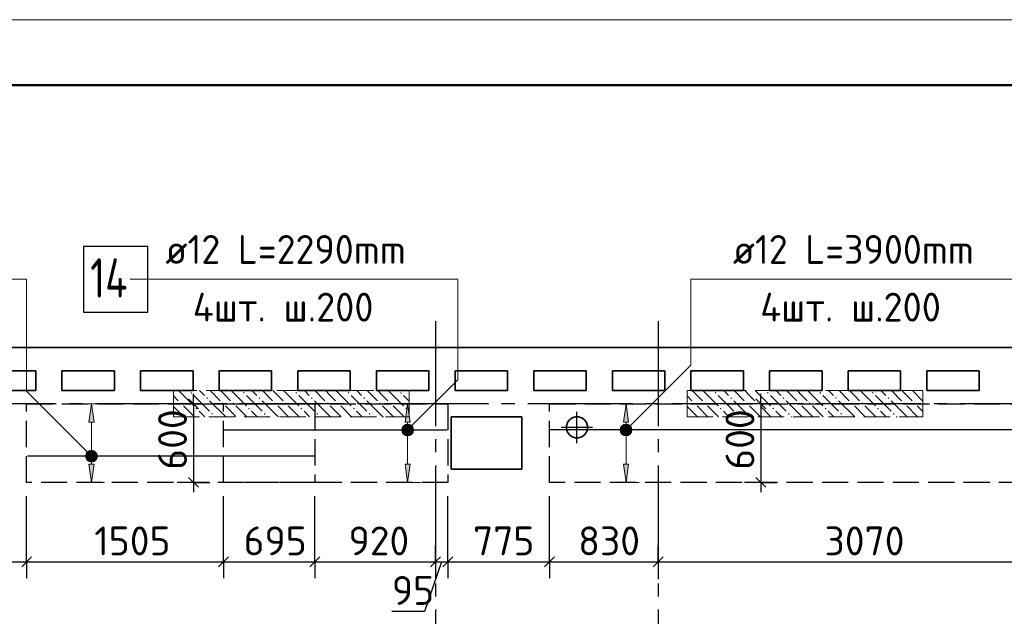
# Model space of a CAD drawing. Header units: millimetres. Extents: x 40580 to 1930067, y -240640 to 81020.
# Tile 353 of 656: x 1033623 to 1041137, y -202994 to -198443. Entities that reach past the tile are written whole.
import ezdxf

# ---------------------------------------------------------------- set-up
doc = ezdxf.new("R2010")
doc.units = ezdxf.units.MM
for name, pattern in [('______2', [270, 200, -70]), ('______5', [1100, 800, -100, 100, -100]), ('CENTER', [2, 1.25, -0.25, 0.25, -0.25])]:
    doc.linetypes.add(name, pattern=pattern)
for name, color, linetype, lineweight in [('Standard', 7, 'Continuous', 25), ('ДОП Верх по У', 7, 'Continuous', 25), ('ЖБ Перекрытие верхний уровень', 7, 'Continuous', 35), ('ОСИ', 7, 'CENTER', 15), ('Позиционная метка номер позиции', 7, 'Continuous', 13), ('Примечания', 7, 'Continuous', 13)]:
    doc.layers.add(name, color=color, linetype=linetype, lineweight=lineweight)
doc.layers.add('ЖБ Пилон', color=7, linetype='______2', lineweight=13, true_color=0xa0a0a0)
doc.styles.add('ISOCPEUR', font='isocpeur.ttf')

msp = doc.modelspace()

# ---------------------------------------------------------------- hatches: boundary and pattern name
at = {"layer": 'ДОП Верх по У', "linetype": 'Continuous', "lineweight": 13, "transparency": 33554687}
for points in [[(1034190.6, -201513), (1034170.6, -201373), (1034150.6, -201513)], [(1036603.5, -201513), (1036583.5, -201373), (1036563.5, -201513)], [(1038270, -201513), (1038250, -201373), (1038230, -201513)], [(1036546, -201573), (1036621, -201573), (1036615.7, -201554.2)], [(1036546, -201573), (1036615.7, -201554.2), (1036551.2, -201554.2)], [(1036551.2, -201591.7), (1036621, -201573), (1036546, -201573)], [(1036551.2, -201554.2), (1036615.7, -201554.2), (1036602.2, -201540.7)], [(1036551.2, -201554.2), (1036602.2, -201540.7), (1036564.7, -201540.7)], [(1036551.2, -201591.7), (1036615.7, -201591.7), (1036621, -201573)], [(1036564.7, -201605.2), (1036615.7, -201591.7), (1036551.2, -201591.7)], [(1036564.7, -201540.7), (1036602.2, -201540.7), (1036583.5, -201535.5)], [(1036564.7, -201605.2), (1036602.2, -201605.2), (1036615.7, -201591.7)], [(1038212.5, -201573), (1038287.5, -201573), (1038282.2, -201554.2)], [(1038212.5, -201573), (1038282.2, -201554.2), (1038217.7, -201554.2)], [(1038217.7, -201591.7), (1038287.5, -201573), (1038212.5, -201573)], [(1038217.7, -201554.2), (1038282.2, -201554.2), (1038268.7, -201540.7)], [(1038217.7, -201554.2), (1038268.7, -201540.7), (1038231.2, -201540.7)], [(1038217.7, -201591.7), (1038282.2, -201591.7), (1038287.5, -201573)], [(1038231.2, -201605.2), (1038282.2, -201591.7), (1038217.7, -201591.7)], [(1038231.2, -201540.7), (1038268.7, -201540.7), (1038250, -201535.5)], [(1038231.2, -201605.2), (1038268.7, -201605.2), (1038282.2, -201591.7)], [(1036602.2, -201605.2), (1036564.7, -201605.2), (1036583.5, -201610.5)], [(1038268.7, -201605.2), (1038231.2, -201605.2), (1038250, -201610.5)], [(1034138.4, -201754.2), (1034202.9, -201754.2), (1034189.4, -201740.7)], [(1034138.4, -201754.2), (1034189.4, -201740.7), (1034151.9, -201740.7)], [(1034151.9, -201740.7), (1034189.4, -201740.7), (1034170.6, -201735.5)], [(1034133.1, -201773), (1034208.1, -201773), (1034202.9, -201754.2)], [(1034133.1, -201773), (1034202.9, -201754.2), (1034138.4, -201754.2)], [(1034138.4, -201791.7), (1034208.1, -201773), (1034133.1, -201773)], [(1034138.4, -201791.7), (1034202.9, -201791.7), (1034208.1, -201773)], [(1034151.9, -201805.2), (1034202.9, -201791.7), (1034138.4, -201791.7)], [(1034151.9, -201805.2), (1034189.4, -201805.2), (1034202.9, -201791.7)], [(1034189.4, -201805.2), (1034151.9, -201805.2), (1034170.6, -201810.5)]]:
    msp.add_hatch(color=7, dxfattribs=at).paths.add_polyline_path(points)
for points in [[(1034190.6, -201833), (1034170.6, -201973), (1034150.6, -201833)], [(1036603.5, -201833), (1036583.5, -201973), (1036563.5, -201833)], [(1038270, -201833), (1038250, -201973), (1038230, -201833)]]:
    msp.add_hatch(color=7, dxfattribs=at).paths.add_polyline_path(points, flags=16)
at = {"layer": 'ЖБ Пилон', "linetype": 'Continuous', "lineweight": -3, "transparency": 33554687}
for points in [[(1034926.1, -201289.9), (1034932.6, -201283.4), (1034939.1, -201289.9), (1034932.6, -201296.3)], [(1035326.1, -201289.9), (1035332.6, -201283.4), (1035339.1, -201289.9), (1035332.6, -201296.3)], [(1035726.1, -201289.9), (1035732.6, -201283.4), (1035739.1, -201289.9), (1035732.6, -201296.3)], [(1036126.1, -201289.9), (1036132.6, -201283.4), (1036139.1, -201289.9), (1036132.6, -201296.3)], [(1036526.1, -201289.9), (1036532.6, -201283.4), (1036539.1, -201289.9), (1036532.6, -201296.3)], [(1038926.1, -201289.9), (1038932.6, -201283.4), (1038939.1, -201289.9), (1038932.6, -201296.3)], [(1039326.1, -201289.9), (1039332.6, -201283.4), (1039339.1, -201289.9), (1039332.6, -201296.3)], [(1039726.1, -201289.9), (1039732.6, -201283.4), (1039739.1, -201289.9), (1039732.6, -201296.3)], [(1040126.1, -201289.9), (1040132.6, -201283.4), (1040139.1, -201289.9), (1040132.6, -201296.3)], [(1034846.1, -201369.9), (1034852.6, -201363.4), (1034859.1, -201369.9), (1034852.6, -201376.4)], [(1035046.1, -201329.9), (1035052.6, -201323.4), (1035059.1, -201329.9), (1035052.6, -201336.4)], [(1035166.1, -201369.9), (1035172.6, -201363.4), (1035179.1, -201369.9), (1035172.6, -201376.4)], [(1035246.1, -201369.9), (1035252.6, -201363.4), (1035259.1, -201369.9), (1035252.6, -201376.4)], [(1035446.1, -201329.9), (1035452.6, -201323.4), (1035459.1, -201329.9), (1035452.6, -201336.4)], [(1035566.1, -201369.9), (1035572.6, -201363.4), (1035579.1, -201369.9), (1035572.6, -201376.4)], [(1035646.1, -201369.9), (1035652.6, -201363.4), (1035659.1, -201369.9), (1035652.6, -201376.4)], [(1035846.1, -201329.9), (1035852.6, -201323.4), (1035859.1, -201329.9), (1035852.6, -201336.4)], [(1035966.1, -201369.9), (1035972.6, -201363.4), (1035979.1, -201369.9), (1035972.6, -201376.4)], [(1036046.1, -201369.9), (1036052.6, -201363.4), (1036059.1, -201369.9), (1036052.6, -201376.4)], [(1036246.1, -201329.9), (1036252.6, -201323.4), (1036259.1, -201329.9), (1036252.6, -201336.4)], [(1036366.1, -201369.9), (1036372.6, -201363.4), (1036379.1, -201369.9), (1036372.6, -201376.4)], [(1036446.1, -201369.9), (1036452.6, -201363.4), (1036459.1, -201369.9), (1036452.6, -201376.4)], [(1038766.1, -201369.9), (1038772.6, -201363.4), (1038779.1, -201369.9), (1038772.6, -201376.4)], [(1038846.1, -201369.9), (1038852.6, -201363.4), (1038859.1, -201369.9), (1038852.6, -201376.4)], [(1039046.1, -201329.9), (1039052.6, -201323.4), (1039059.1, -201329.9), (1039052.6, -201336.4)], [(1039166.1, -201369.9), (1039172.6, -201363.4), (1039179.1, -201369.9), (1039172.6, -201376.4)], [(1039246.1, -201369.9), (1039252.6, -201363.4), (1039259.1, -201369.9), (1039252.6, -201376.4)], [(1039446.1, -201329.9), (1039452.6, -201323.4), (1039459.1, -201329.9), (1039452.6, -201336.4)], [(1039566.1, -201369.9), (1039572.6, -201363.4), (1039579.1, -201369.9), (1039572.6, -201376.4)], [(1039646.1, -201369.9), (1039652.6, -201363.4), (1039659.1, -201369.9), (1039652.6, -201376.4)], [(1039846.1, -201329.9), (1039852.6, -201323.4), (1039859.1, -201329.9), (1039852.6, -201336.4)], [(1039966.1, -201369.9), (1039972.6, -201363.4), (1039979.1, -201369.9), (1039972.6, -201376.4)], [(1040046.1, -201369.9), (1040052.6, -201363.4), (1040059.1, -201369.9), (1040052.6, -201376.4)], [(1040246.1, -201329.9), (1040252.6, -201323.4), (1040259.1, -201329.9), (1040252.6, -201336.4)], [(1040366.1, -201369.9), (1040372.6, -201363.4), (1040379.1, -201369.9), (1040372.6, -201376.4)], [(1040446.1, -201369.9), (1040452.6, -201363.4), (1040459.1, -201369.9), (1040452.6, -201376.4)], [(1034966.1, -201409.9), (1034972.6, -201403.4), (1034979.1, -201409.9), (1034972.6, -201416.4)], [(1035086.1, -201449.9), (1035092.6, -201443.4), (1035099.1, -201449.9), (1035092.6, -201456.4)], [(1035366.1, -201409.9), (1035372.6, -201403.4), (1035379.1, -201409.9), (1035372.6, -201416.4)], [(1035486.1, -201449.9), (1035492.6, -201443.4), (1035499.1, -201449.9), (1035492.6, -201456.4)], [(1035766.1, -201409.9), (1035772.6, -201403.4), (1035779.1, -201409.9), (1035772.6, -201416.4)], [(1035886.1, -201449.9), (1035892.6, -201443.4), (1035899.1, -201449.9), (1035892.6, -201456.4)], [(1036166.1, -201409.9), (1036172.6, -201403.4), (1036179.1, -201409.9), (1036172.6, -201416.4)], [(1036286.1, -201449.9), (1036292.6, -201443.4), (1036299.1, -201449.9), (1036292.6, -201456.4)], [(1036566.1, -201409.9), (1036572.6, -201403.4), (1036579.1, -201409.9), (1036572.6, -201416.4)], [(1038966.1, -201409.9), (1038972.6, -201403.4), (1038979.1, -201409.9), (1038972.6, -201416.4)], [(1039086.1, -201449.9), (1039092.6, -201443.4), (1039099.1, -201449.9), (1039092.6, -201456.4)], [(1039366.1, -201409.9), (1039372.6, -201403.4), (1039379.1, -201409.9), (1039372.6, -201416.4)], [(1039486.1, -201449.9), (1039492.6, -201443.4), (1039499.1, -201449.9), (1039492.6, -201456.4)], [(1039766.1, -201409.9), (1039772.6, -201403.4), (1039779.1, -201409.9), (1039772.6, -201416.4)], [(1039886.1, -201449.9), (1039892.6, -201443.4), (1039899.1, -201449.9), (1039892.6, -201456.4)], [(1040166.1, -201409.9), (1040172.6, -201403.4), (1040179.1, -201409.9), (1040172.6, -201416.4)], [(1040286.1, -201449.9), (1040292.6, -201443.4), (1040299.1, -201449.9), (1040292.6, -201456.4)]]:
    msp.add_hatch(color=7, dxfattribs=at).paths.add_polyline_path(points, flags=16)
at = {"layer": 'Позиционная метка номер позиции', "linetype": 'Continuous', "lineweight": 13, "transparency": 33554687}
for points in [[(1036540.2, -201561.5), (1036615.3, -201604.8), (1036551.6, -201541.2)], [(1036540.2, -201584.4), (1036594.9, -201616.3), (1036540.2, -201561.5)], [(1036540.2, -201561.5), (1036594.9, -201616.3), (1036615.3, -201604.8)], [(1036572, -201616.3), (1036540.2, -201584.4), (1036551.6, -201604.8)], [(1036540.2, -201584.4), (1036572, -201616.3), (1036594.9, -201616.3)], [(1036551.6, -201541.2), (1036626.7, -201584.4), (1036572, -201529.7)], [(1036551.6, -201541.2), (1036615.3, -201604.8), (1036626.7, -201584.4)], [(1036572, -201529.7), (1036626.7, -201584.4), (1036626.7, -201561.5)], [(1036572, -201529.7), (1036626.7, -201561.5), (1036594.9, -201529.7)], [(1036594.9, -201529.7), (1036626.7, -201561.5), (1036615.3, -201541.2)], [(1038206.7, -201561.5), (1038281.8, -201604.8), (1038218.2, -201541.2)], [(1038206.7, -201584.4), (1038261.5, -201616.3), (1038206.7, -201561.5)], [(1038206.7, -201561.5), (1038261.5, -201616.3), (1038281.8, -201604.8)], [(1038238.5, -201616.3), (1038206.7, -201584.4), (1038218.2, -201604.8)], [(1038206.7, -201584.4), (1038238.5, -201616.3), (1038261.5, -201616.3)], [(1038218.2, -201541.2), (1038293.3, -201584.4), (1038238.5, -201529.7)], [(1038218.2, -201541.2), (1038281.8, -201604.8), (1038293.3, -201584.4)], [(1038238.5, -201529.7), (1038293.3, -201584.4), (1038293.3, -201561.5)], [(1038238.5, -201529.7), (1038293.3, -201561.5), (1038261.5, -201529.7)], [(1038261.5, -201529.7), (1038293.3, -201561.5), (1038281.8, -201541.2)], [(1034138.8, -201804.8), (1034182.1, -201729.7), (1034127.3, -201784.4)], [(1034127.3, -201784.4), (1034182.1, -201729.7), (1034159.1, -201729.7)], [(1034127.3, -201784.4), (1034159.1, -201729.7), (1034127.3, -201761.5)], [(1034127.3, -201761.5), (1034159.1, -201729.7), (1034138.8, -201741.2)], [(1034138.8, -201804.8), (1034202.4, -201741.2), (1034182.1, -201729.7)], [(1034159.1, -201816.3), (1034202.4, -201741.2), (1034138.8, -201804.8)], [(1034159.1, -201816.3), (1034213.9, -201761.5), (1034202.4, -201741.2)], [(1034182.1, -201816.3), (1034213.9, -201761.5), (1034159.1, -201816.3)], [(1034182.1, -201816.3), (1034213.9, -201784.4), (1034213.9, -201761.5)], [(1034213.9, -201784.4), (1034182.1, -201816.3), (1034202.4, -201804.8)]]:
    msp.add_hatch(color=7, dxfattribs=at).paths.add_polyline_path(points)

# ---------------------------------------------------------------- linework, layer by layer
at = {"layer": 'Standard', "color": 7, "linetype": 'Continuous', "lineweight": 25, "transparency": 33554687}
for p, q in [((1034911.8, -201335.5), (1034986.8, -201410.5)), ((1039241.8, -201335.5), (1039316.8, -201410.5)), ((1034911.8, -201935.5), (1034986.8, -202010.5)), ((1039241.8, -201935.5), (1039316.8, -202010.5)), ((1033638.1, -202616.5), (1033713.1, -202541.5)), ((1035141, -202616.5), (1035216, -202541.5)), ((1035838.1, -202616.5), (1035913.1, -202541.5)), ((1036758.1, -202616.5), (1036833.1, -202541.5)), ((1036853, -202616.5), (1036928, -202541.5)), ((1037628.1, -202616.5), (1037703.1, -202541.5)), ((1038458.1, -202616.5), (1038533.1, -202541.5))]:
    msp.add_line(p, q, dxfattribs=at)
at = {"layer": 'Standard', "color": 7, "linetype": 'Continuous', "lineweight": -3, "transparency": 33554687}
for p, q in [((1034949.3, -201373), (1034949.3, -201298)), ((1039279.3, -201373), (1039279.3, -201298)), ((1034949.3, -201373), (1034949.3, -201973)), ((1039279.3, -201373), (1039279.3, -201973)), ((1034949.3, -201973), (1034949.3, -202048)), ((1039279.3, -201973), (1039279.3, -202048)), ((1032832.6, -202579), (1033675.6, -202579)), ((1033675.6, -202579), (1035178.5, -202579)), ((1035178.5, -202579), (1035875.6, -202579)), ((1035875.6, -202579), (1036795.6, -202579)), ((1036843.1, -202579), (1036713.2, -202957)), ((1036795.6, -202579), (1036890.5, -202579)), ((1036890.5, -202579), (1037665.6, -202579)), ((1037665.6, -202579), (1038495.6, -202579)), ((1038495.6, -202579), (1041565.6, -202579)), ((1036713.2, -202957), (1036463.1, -202957))]:
    msp.add_line(p, q, dxfattribs=at)
at = {"layer": 'Standard', "color": 251, "linetype": 'Continuous', "lineweight": -3, "true_color": 0x656565, "transparency": 33554687}
for p, q in [((1034949.3, -201373), (1034824.3, -201373)), ((1034949.3, -201373), (1034873.5, -201373)), ((1034949.3, -201373), (1035074.3, -201373)), ((1039279.3, -201373), (1039154.3, -201373)), ((1039279.3, -201373), (1039203.4, -201373)), ((1039279.3, -201373), (1039404.3, -201373)), ((1034949.3, -201973), (1034824.3, -201973)), ((1034949.3, -201973), (1034873.5, -201973)), ((1034949.3, -201973), (1035074.3, -201973)), ((1039279.3, -201973), (1039154.3, -201973)), ((1039279.3, -201973), (1039203.4, -201973)), ((1039279.3, -201973), (1039404.3, -201973)), ((1033675.6, -202579), (1033675.6, -202454)), ((1035178.5, -202579), (1035178.5, -202454)), ((1035875.6, -202579), (1035875.6, -202454)), ((1036795.6, -202579), (1036795.6, -202454)), ((1036890.5, -202579), (1036890.5, -202454)), ((1037665.6, -202579), (1037665.6, -202454)), ((1038495.6, -202579), (1038495.6, -202454)), ((1033675.6, -202579), (1033675.6, -202704)), ((1035178.5, -202579), (1035178.5, -202704)), ((1035875.6, -202579), (1035875.6, -202704)), ((1036795.6, -202579), (1036795.6, -202704)), ((1036795.6, -202579), (1036795.6, -202579)), ((1036890.5, -202579), (1036890.5, -202704)), ((1037665.6, -202579), (1037665.6, -202704)), ((1038495.6, -202579), (1038495.6, -202704)), ((1038495.6, -202579), (1038495.6, -202710))]:
    msp.add_line(p, q, dxfattribs=at)
at = {"layer": 'Standard', "color": 8, "linetype": '______5', "lineweight": -3, "transparency": 33554687}
for p, q in [((1037875.6, -201672.5), (1037875.6, -201433.5)), ((1037995.1, -201553), (1037756.1, -201553))]:
    msp.add_line(p, q, dxfattribs=at)
at = {"layer": 'Standard', "color": 7, "linetype": 'Continuous', "lineweight": 13, "transparency": 33554687}
msp.add_lwpolyline([(1022171.6, -240443), (1051871.6, -240443), (1051871.6, -198443), (1022171.6, -198443), (1022171.6, -240443)], close=True, dxfattribs=at)
at = {"layer": 'Standard', "color": 7, "linetype": 'Continuous', "lineweight": 50, "transparency": 33554687}
msp.add_lwpolyline([(1024171.6, -198943), (1051371.6, -198943), (1051371.6, -239943), (1024171.6, -239943), (1024171.6, -198943)], close=True, dxfattribs=at)
at = {"layer": 'Standard', "color": 251, "linetype": 'Continuous', "lineweight": -3, "true_color": 0x656565, "transparency": 33554687}
for points in [[(1033675.6, -202579), (1033675.6, -202562), (1033675.6, -202562), (1033675.6, -202562), (1033675.6, -202562), (1033675.6, -202562), (1033675.6, -202562), (1033675.6, -202562), (1033675.6, -202562), (1033675.6, -202562), (1033675.6, -202562), (1033675.6, -202562), (1033675.6, -202562), (1033675.6, -202562), (1033675.6, -202562), (1033675.6, -202177.9), (1033675.6, -202177.9), (1033675.6, -202079)], [(1035178.5, -202579), (1035178.5, -202562), (1035178.5, -202562), (1035178.5, -202562), (1035178.5, -202562), (1035178.5, -202562), (1035178.5, -202562), (1035178.5, -202562), (1035178.5, -202562), (1035178.5, -202562), (1035178.5, -202562), (1035178.5, -202562), (1035178.5, -202562), (1035178.5, -202079)], [(1035875.6, -202579), (1035875.6, -202562), (1035875.6, -202562), (1035875.6, -202562), (1035875.6, -202562), (1035875.6, -202562), (1035875.6, -202562), (1035875.6, -202562), (1035875.6, -202562), (1035875.6, -202562), (1035875.6, -202562), (1035875.6, -202079)], [(1036890.5, -202579), (1036890.5, -202562), (1036890.5, -202562), (1036890.5, -202562), (1036890.5, -202562), (1036890.5, -202562), (1036890.5, -202562), (1036890.5, -202562), (1036890.5, -202562), (1036890.5, -202079)], [(1037665.6, -202579), (1037665.6, -202562), (1037665.6, -202562), (1037665.6, -202562), (1037665.6, -202562), (1037665.6, -202562), (1037665.6, -202562), (1037665.6, -202079)]]:
    msp.add_lwpolyline(points, dxfattribs=at)
at = {"layer": 'ДОП Верх по У', "color": 7, "linetype": 'Continuous', "lineweight": 13, "transparency": 33554687}
for p, q in [((1034714.8, -200423), (1036800.8, -200423)), ((1039045, -200423), (1041131, -200423))]:
    msp.add_line(p, q, dxfattribs=at)
at = {"layer": 'ДОП Верх по У', "color": 251, "linetype": 'Continuous', "lineweight": 13, "true_color": 0x494949, "transparency": 33554687}
for p, q in [((1034170.6, -201373), (1034070.6, -201373)), ((1034170.6, -201373), (1034150.6, -201513)), ((1034190.6, -201513), (1034170.6, -201373)), ((1034170.6, -201373), (1034270.6, -201373)), ((1034170.6, -201373), (1034170.6, -201373)), ((1036583.5, -201373), (1036483.5, -201373)), ((1036583.5, -201373), (1036563.5, -201513)), ((1036603.5, -201513), (1036583.5, -201373)), ((1036583.5, -201373), (1036683.5, -201373)), ((1036583.5, -201373), (1036583.5, -201373)), ((1038250, -201373), (1038150, -201373)), ((1038250, -201373), (1038230, -201513)), ((1038270, -201513), (1038250, -201373)), ((1038250, -201373), (1038350, -201373)), ((1038250, -201373), (1038250, -201373)), ((1034150.6, -201513), (1034190.6, -201513)), ((1034170.6, -201743), (1034170.6, -201513)), ((1036563.5, -201513), (1036603.5, -201513)), ((1036583.5, -201543), (1036583.5, -201513)), ((1038230, -201513), (1038270, -201513)), ((1038250, -201543), (1038250, -201513)), ((1036546, -201573), (1036546, -201573)), ((1036621, -201573), (1036621, -201573)), ((1038212.5, -201573), (1038212.5, -201573)), ((1038287.5, -201573), (1038287.5, -201573)), ((1036583.5, -201833), (1036583.5, -201603)), ((1038250, -201833), (1038250, -201603)), ((1034133.1, -201773), (1034133.1, -201773)), ((1034170.6, -201833), (1034170.6, -201803)), ((1034208.1, -201773), (1034208.1, -201773)), ((1034170.6, -201973), (1034150.6, -201833)), ((1034150.6, -201833), (1034190.6, -201833)), ((1034190.6, -201833), (1034170.6, -201973)), ((1036583.5, -201973), (1036563.5, -201833)), ((1036563.5, -201833), (1036603.5, -201833)), ((1036603.5, -201833), (1036583.5, -201973)), ((1038250, -201973), (1038230, -201833)), ((1038230, -201833), (1038270, -201833)), ((1038270, -201833), (1038250, -201973)), ((1034170.6, -201973), (1034070.6, -201973)), ((1034170.6, -201973), (1034270.6, -201973)), ((1034170.6, -201973), (1034170.6, -201973)), ((1036583.5, -201973), (1036483.5, -201973)), ((1036583.5, -201973), (1036683.5, -201973)), ((1036583.5, -201973), (1036583.5, -201973)), ((1038250, -201973), (1038150, -201973)), ((1038250, -201973), (1038350, -201973)), ((1038250, -201973), (1038250, -201973))]:
    msp.add_line(p, q, dxfattribs=at)
at = {"layer": 'ДОП Верх по У', "color": 7, "linetype": 'Continuous', "lineweight": -3, "transparency": 33554687}
for p, q in [((1035184.5, -201573), (1036884.5, -201573)), ((1041559.6, -201573), (1037671.6, -201573)), ((1035869.6, -201773), (1033681.6, -201773))]:
    msp.add_line(p, q, dxfattribs=at)
at = {"layer": 'ДОП Верх по У', "color": 7, "linetype": 'Continuous', "lineweight": 25, "transparency": 33554687}
msp.add_lwpolyline([(1034110.8, -200673), (1034600.8, -200673), (1034600.8, -200173), (1034110.8, -200173), (1034110.8, -200673)], dxfattribs=at)
at = {"layer": 'ДОП Верх по У', "color": 251, "linetype": 'Continuous', "lineweight": 13, "true_color": 0x494949, "transparency": 33554687}
for centre in [(1036583.5, -201573), (1038250, -201573), (1034170.6, -201773)]:
    msp.add_circle(centre, 37.5, dxfattribs=at)
at = {"layer": 'ЖБ Перекрытие верхний уровень', "transparency": 33554687}
for p, q in [((1044525.6, -200943), (1029565.6, -200943)), ((1033345.6, -201123), (1033745.6, -201123)), ((1033745.6, -201123), (1033745.6, -201273)), ((1033945.6, -201273), (1033945.6, -201123)), ((1033945.6, -201123), (1034345.6, -201123)), ((1034345.6, -201123), (1034345.6, -201273)), ((1034545.6, -201273), (1034545.6, -201123)), ((1034545.6, -201123), (1034945.6, -201123)), ((1034945.6, -201123), (1034945.6, -201273)), ((1035145.6, -201273), (1035145.6, -201123)), ((1035145.6, -201123), (1035545.6, -201123)), ((1035545.6, -201123), (1035545.6, -201273)), ((1035745.6, -201273), (1035745.6, -201123)), ((1035745.6, -201123), (1036145.6, -201123)), ((1036145.6, -201123), (1036145.6, -201273)), ((1036345.6, -201273), (1036345.6, -201123)), ((1036345.6, -201123), (1036745.6, -201123)), ((1036745.6, -201123), (1036745.6, -201273)), ((1036945.6, -201273), (1036945.6, -201123)), ((1036945.6, -201123), (1037345.6, -201123)), ((1037345.6, -201123), (1037345.6, -201273)), ((1037545.6, -201273), (1037545.6, -201123)), ((1037545.6, -201123), (1037945.6, -201123)), ((1037945.6, -201123), (1037945.6, -201273)), ((1038145.6, -201273), (1038145.6, -201123)), ((1038145.6, -201123), (1038545.6, -201123)), ((1038545.6, -201123), (1038545.6, -201273)), ((1038745.6, -201123), (1039145.6, -201123)), ((1038745.6, -201273), (1038745.6, -201123)), ((1039145.6, -201123), (1039145.6, -201273)), ((1039345.6, -201123), (1039745.6, -201123)), ((1039345.6, -201273), (1039345.6, -201123)), ((1039745.6, -201123), (1039745.6, -201273)), ((1039945.6, -201273), (1039945.6, -201123)), ((1039945.6, -201123), (1040345.6, -201123)), ((1040345.6, -201123), (1040345.6, -201273)), ((1040545.6, -201273), (1040545.6, -201123)), ((1040545.6, -201123), (1040945.6, -201123)), ((1040945.6, -201123), (1040945.6, -201273)), ((1033745.6, -201273), (1033345.6, -201273)), ((1034345.6, -201273), (1033945.6, -201273)), ((1034945.6, -201273), (1034545.6, -201273)), ((1035545.6, -201273), (1035145.6, -201273)), ((1036145.6, -201273), (1035745.6, -201273)), ((1036745.6, -201273), (1036345.6, -201273)), ((1037345.6, -201273), (1036945.6, -201273)), ((1037945.6, -201273), (1037545.6, -201273)), ((1038545.6, -201273), (1038145.6, -201273)), ((1039145.6, -201273), (1038745.6, -201273)), ((1039745.6, -201273), (1039345.6, -201273)), ((1040345.6, -201273), (1039945.6, -201273)), ((1040945.6, -201273), (1040545.6, -201273)), ((1037455.5, -201473), (1036915.5, -201473)), ((1036915.5, -201473), (1036915.5, -201873)), ((1037455.5, -201873), (1037455.5, -201473)), ((1037803.8, -201516.4), (1037796, -201540.4)), ((1037818.6, -201496), (1037803.8, -201516.4)), ((1037839, -201481.1), (1037818.6, -201496)), ((1037863, -201473.3), (1037839, -201481.1)), ((1037888.3, -201473.3), (1037863, -201473.3)), ((1037912.3, -201481.1), (1037888.3, -201473.3)), ((1037932.7, -201496), (1037912.3, -201481.1)), ((1037947.5, -201516.4), (1037932.7, -201496)), ((1037955.3, -201540.4), (1037947.5, -201516.4)), ((1037796, -201540.4), (1037796, -201565.6)), ((1037796, -201565.6), (1037803.8, -201589.6)), ((1037803.8, -201589.6), (1037818.6, -201610)), ((1037932.7, -201610), (1037947.5, -201589.6)), ((1037947.5, -201589.6), (1037955.3, -201565.6)), ((1037955.3, -201565.6), (1037955.3, -201540.4)), ((1037818.6, -201610), (1037839, -201624.9)), ((1037839, -201624.9), (1037863, -201632.7)), ((1037863, -201632.7), (1037888.3, -201632.7)), ((1037888.3, -201632.7), (1037912.3, -201624.9)), ((1037912.3, -201624.9), (1037932.7, -201610)), ((1036915.5, -201873), (1037455.5, -201873))]:
    msp.add_line(p, q, dxfattribs=at)
at = {"layer": 'ЖБ Пилон', "color": 253, "linetype": '______2', "lineweight": 13, "true_color": 0xa0a0a0, "transparency": 33554687}
for p, q in [((1036595.6, -201273), (1034795.6, -201273)), ((1034795.6, -201273), (1034795.6, -201473)), ((1036595.6, -201473), (1036595.6, -201273)), ((1040515.6, -201273), (1038715.6, -201273)), ((1038715.6, -201273), (1038715.6, -201473)), ((1040515.6, -201473), (1040515.6, -201273)), ((1034795.6, -201473), (1036595.6, -201473)), ((1038715.6, -201473), (1040515.6, -201473))]:
    msp.add_line(p, q, dxfattribs=at)
at = {"layer": 'ЖБ Пилон', "color": 9, "linetype": 'Continuous', "lineweight": -3, "true_color": 0xc7c7c7, "transparency": 33554687}
for p, q in [((1034835.7, -201273), (1034952.6, -201389.9)), ((1034995.7, -201273), (1035032.6, -201309.9)), ((1035075.7, -201273), (1035152.6, -201349.9)), ((1035192.6, -201309.9), (1035155.7, -201273)), ((1035235.7, -201273), (1035352.6, -201389.9)), ((1035395.7, -201273), (1035432.6, -201309.9)), ((1035475.7, -201273), (1035552.6, -201349.9)), ((1035592.6, -201309.9), (1035555.7, -201273)), ((1035635.7, -201273), (1035752.6, -201389.9)), ((1035795.7, -201273), (1035832.6, -201309.9)), ((1035875.7, -201273), (1035952.6, -201349.9)), ((1035992.6, -201309.9), (1035955.7, -201273)), ((1036035.7, -201273), (1036152.6, -201389.9)), ((1036195.7, -201273), (1036232.6, -201309.9)), ((1036275.7, -201273), (1036352.6, -201349.9)), ((1036392.6, -201309.9), (1036355.7, -201273)), ((1036435.7, -201273), (1036552.6, -201389.9)), ((1038792.6, -201309.9), (1038755.7, -201273)), ((1038835.7, -201273), (1038952.6, -201389.9)), ((1038995.7, -201273), (1039032.6, -201309.9)), ((1039075.7, -201273), (1039152.6, -201349.9)), ((1039192.6, -201309.9), (1039155.7, -201273)), ((1039235.7, -201273), (1039352.6, -201389.9)), ((1039395.7, -201273), (1039432.6, -201309.9)), ((1039475.7, -201273), (1039552.6, -201349.9)), ((1039592.6, -201309.9), (1039555.7, -201273)), ((1039635.7, -201273), (1039752.6, -201389.9)), ((1039795.7, -201273), (1039832.6, -201309.9)), ((1039875.7, -201273), (1039952.6, -201349.9)), ((1039992.6, -201309.9), (1039955.7, -201273)), ((1040035.7, -201273), (1040152.6, -201389.9)), ((1040195.7, -201273), (1040232.6, -201309.9)), ((1040275.7, -201273), (1040352.6, -201349.9)), ((1040392.6, -201309.9), (1040355.7, -201273)), ((1040435.7, -201273), (1040515.6, -201352.9)), ((1034832.6, -201349.9), (1034795.6, -201312.9)), ((1034952.6, -201309.9), (1035072.6, -201429.9)), ((1035192.6, -201469.9), (1035072.6, -201349.9)), ((1035232.6, -201349.9), (1035192.6, -201309.9)), ((1035352.6, -201309.9), (1035472.6, -201429.9)), ((1035592.6, -201469.9), (1035472.6, -201349.9)), ((1035632.6, -201349.9), (1035592.6, -201309.9)), ((1035752.6, -201309.9), (1035872.6, -201429.9)), ((1035992.6, -201469.9), (1035872.6, -201349.9)), ((1036032.6, -201349.9), (1035992.6, -201309.9)), ((1036152.6, -201309.9), (1036272.6, -201429.9)), ((1036392.6, -201469.9), (1036272.6, -201349.9)), ((1036432.6, -201349.9), (1036392.6, -201309.9)), ((1036552.6, -201309.9), (1036595.6, -201352.9)), ((1038715.6, -201312.9), (1038752.6, -201349.9)), ((1038832.6, -201349.9), (1038792.6, -201309.9)), ((1038952.6, -201309.9), (1039072.6, -201429.9)), ((1039192.6, -201469.9), (1039072.6, -201349.9)), ((1039232.6, -201349.9), (1039192.6, -201309.9)), ((1039352.6, -201309.9), (1039472.6, -201429.9)), ((1039592.6, -201469.9), (1039472.6, -201349.9)), ((1039632.6, -201349.9), (1039592.6, -201309.9)), ((1039752.6, -201309.9), (1039872.6, -201429.9)), ((1039992.6, -201469.9), (1039872.6, -201349.9)), ((1040032.6, -201349.9), (1039992.6, -201309.9)), ((1040152.6, -201309.9), (1040272.6, -201429.9)), ((1040392.6, -201469.9), (1040272.6, -201349.9)), ((1040432.6, -201349.9), (1040392.6, -201309.9)), ((1034795.6, -201392.9), (1034872.6, -201469.9)), ((1034872.6, -201389.9), (1034955.7, -201473)), ((1035035.7, -201473), (1034992.6, -201429.9)), ((1035192.6, -201389.9), (1035272.6, -201469.9)), ((1035272.6, -201389.9), (1035355.7, -201473)), ((1035435.7, -201473), (1035392.6, -201429.9)), ((1035592.6, -201389.9), (1035672.6, -201469.9)), ((1035672.6, -201389.9), (1035755.7, -201473)), ((1035835.7, -201473), (1035792.6, -201429.9)), ((1035992.6, -201389.9), (1036072.6, -201469.9)), ((1036072.6, -201389.9), (1036155.7, -201473)), ((1036235.7, -201473), (1036192.6, -201429.9)), ((1036392.6, -201389.9), (1036472.6, -201469.9)), ((1036472.6, -201389.9), (1036555.7, -201473)), ((1036595.6, -201432.9), (1036592.6, -201429.9)), ((1038792.6, -201469.9), (1038715.6, -201392.9)), ((1038792.6, -201389.9), (1038872.6, -201469.9)), ((1038872.6, -201389.9), (1038955.7, -201473)), ((1039035.7, -201473), (1038992.6, -201429.9)), ((1039192.6, -201389.9), (1039272.6, -201469.9)), ((1039272.6, -201389.9), (1039355.7, -201473)), ((1039435.7, -201473), (1039392.6, -201429.9)), ((1039592.6, -201389.9), (1039672.6, -201469.9)), ((1039672.6, -201389.9), (1039755.7, -201473)), ((1039835.7, -201473), (1039792.6, -201429.9)), ((1039992.6, -201389.9), (1040072.6, -201469.9)), ((1040072.6, -201389.9), (1040155.7, -201473)), ((1040235.7, -201473), (1040192.6, -201429.9)), ((1040392.6, -201389.9), (1040472.6, -201469.9)), ((1040472.6, -201389.9), (1040515.6, -201432.9)), ((1034795.6, -201472.9), (1034795.7, -201473)), ((1035112.6, -201469.9), (1035115.7, -201473)), ((1035192.6, -201469.9), (1035195.7, -201473)), ((1035512.6, -201469.9), (1035515.7, -201473)), ((1035592.6, -201469.9), (1035595.7, -201473)), ((1035912.6, -201469.9), (1035915.7, -201473)), ((1035992.6, -201469.9), (1035995.7, -201473)), ((1036312.6, -201469.9), (1036315.7, -201473)), ((1036392.6, -201469.9), (1036395.7, -201473)), ((1038715.6, -201472.9), (1038715.7, -201473)), ((1038792.6, -201469.9), (1038795.7, -201473)), ((1039112.6, -201469.9), (1039115.7, -201473)), ((1039192.6, -201469.9), (1039195.7, -201473)), ((1039512.6, -201469.9), (1039515.7, -201473)), ((1039592.6, -201469.9), (1039595.7, -201473)), ((1039912.6, -201469.9), (1039915.7, -201473)), ((1039992.6, -201469.9), (1039995.7, -201473)), ((1040312.6, -201469.9), (1040315.7, -201473)), ((1040392.6, -201469.9), (1040395.7, -201473))]:
    msp.add_line(p, q, dxfattribs=at)
at = {"layer": 'ОСИ', "color": 8, "linetype": '______5', "lineweight": -3, "transparency": 33554687}
for p, q in [((1036795.6, -200743), (1036795.6, -224513)), ((1038495.6, -200743), (1038495.6, -224513)), ((1044900.8, -201373), (1025771.6, -201373))]:
    msp.add_line(p, q, dxfattribs=at)
at = {"layer": 'Позиционная метка номер позиции', "color": 7, "linetype": 'Continuous', "lineweight": 13, "transparency": 33554687}
for p, q in [((1036551.6, -201541.2), (1036551.6, -201541.2)), ((1036615.3, -201541.2), (1036615.3, -201541.2)), ((1038218.2, -201541.2), (1038218.2, -201541.2)), ((1038281.8, -201541.2), (1038281.8, -201541.2)), ((1036551.6, -201604.8), (1036551.6, -201604.8)), ((1036615.3, -201604.8), (1036615.3, -201604.8)), ((1038218.2, -201604.8), (1038218.2, -201604.8)), ((1038281.8, -201604.8), (1038281.8, -201604.8)), ((1034138.8, -201741.2), (1034138.8, -201741.2)), ((1034202.4, -201741.2), (1034202.4, -201741.2)), ((1034138.8, -201804.8), (1034138.8, -201804.8)), ((1034202.4, -201804.8), (1034202.4, -201804.8))]:
    msp.add_line(p, q, dxfattribs=at)
for points in [[(1034170.6, -201773), (1033675.6, -201278), (1033675.6, -200423), (1031175.6, -200423)], [(1036583.5, -201573), (1036965.3, -201191.2), (1036965.3, -200423), (1034465.3, -200423)], [(1038250, -201573), (1038745, -201078), (1038745, -200423), (1041245, -200423)]]:
    msp.add_lwpolyline(points, dxfattribs=at)
for centre in [(1036583.5, -201573), (1038250, -201573), (1034170.6, -201773)]:
    msp.add_circle(centre, 45, dxfattribs=at)
at = {"layer": 'Примечания', "color": 7, "linetype": '______2', "lineweight": -3, "transparency": 33554687}
for p, q in [((1033675.6, -201373), (1035875.6, -201373)), ((1033675.6, -201973), (1033675.6, -201373)), ((1035178.5, -201373), (1036890.5, -201373)), ((1035178.5, -201973), (1035178.5, -201373)), ((1035875.6, -201373), (1035875.6, -201973)), ((1036890.5, -201373), (1036890.5, -201973)), ((1037665.6, -201373), (1041565.6, -201373)), ((1037665.6, -201973), (1037665.6, -201373)), ((1035875.6, -201973), (1033675.6, -201973)), ((1036890.5, -201973), (1035178.5, -201973)), ((1041565.6, -201973), (1037665.6, -201973))]:
    msp.add_line(p, q, dxfattribs=at)

# ---------------------------------------------------------------- texts
at = {"layer": 'Standard', "color": 7, "linetype": 'Continuous', "lineweight": 25, "transparency": 33554687, "char_height": 220, "width": 531.967, "attachment_point": 7, "rotation": 90, "style": 'ISOCPEUR'}
for insert in [(1034899.3, -201876.3), (1039229.3, -201876.3)]:
    msp.add_mtext('600', dxfattribs=dict(at, insert=insert))
at = {"layer": 'Standard', "color": 7, "linetype": 'Continuous', "lineweight": 25, "transparency": 33554687, "char_height": 220, "attachment_point": 7, "style": 'ISOCPEUR'}
for s, insert, width in [('1505', (1034192.6, -202529), 594.589), ('695', (1035331.6, -202529), 516.396), ('920', (1036132.3, -202529), 531.973), ('775', (1037082.6, -202529), 516.396), ('830', (1037885.1, -202529), 516.396), ('3070', (1039764.8, -202529), 657.046), ('95', (1036463.1, -202907), 375.735)]:
    msp.add_mtext(s, dxfattribs=dict(at, insert=insert, width=width))
at = {"layer": 'ДОП Верх по У', "color": 7, "linetype": 'Continuous', "lineweight": 13, "transparency": 33554687, "attachment_point": 7, "style": 'ISOCPEUR'}
for s, insert, char_height, width in [('\\W0.96;ø12 L=2290mm ', (1034734.8, -200305.7), 220, 2152.025), ('\\W0.96;ø12 L=3900mm ', (1039065, -200305.7), 220, 2152.025), ('\\W0.76;14', (1034160.8, -200563), 300, 504.567), ('\\W0.97;4шт. ш.200 ', (1034943.8, -200745.7), 220, 1735.056), ('\\W0.97;4шт. ш.200 ', (1039274, -200745.7), 220, 1735.063)]:
    msp.add_mtext(s, dxfattribs=dict(at, insert=insert, char_height=char_height, width=width))

doc.saveas('drawing.dxf')
